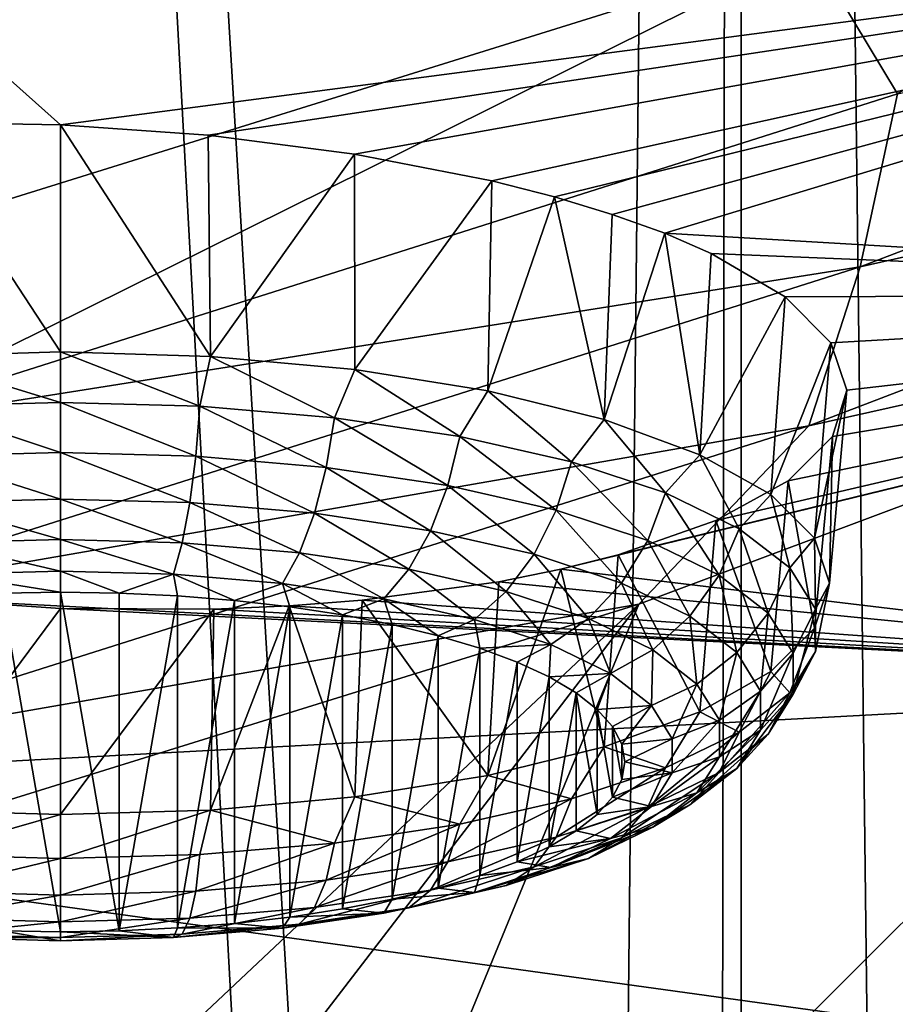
# Model space of a CAD drawing. Header units: millimetres. Extents: x -24 to 24, y 0 to 188.
# Tile 303 of 460: x 16.87 to 18.15, y 132.67 to 134.1. Entities that reach past the tile are written whole.
import ezdxf

# ---------------------------------------------------------------- set-up
doc = ezdxf.new("R2010")
doc.units = ezdxf.units.MM
doc.header["$LTSCALE"] = 58.620611
for name, color, linetype in [('194', 7, 'CONTINUOUS'), ('201', 7, 'CONTINUOUS'), ('216', 7, 'CONTINUOUS'), ('222', 7, 'CONTINUOUS'), ('279', 7, 'CONTINUOUS'), ('305', 7, 'CONTINUOUS'), ('306', 7, 'CONTINUOUS'), ('307', 7, 'CONTINUOUS'), ('308', 7, 'CONTINUOUS'), ('309', 7, 'CONTINUOUS'), ('31', 7, 'CONTINUOUS')]:
    doc.layers.add(name, color=color, linetype=linetype)

msp = doc.modelspace()

# ---------------------------------------------------------------- linework, layer by layer
at = {"layer": '194', "color": 7, "linetype": 'CONTINUOUS'}
for points in [[(17.7715, 133.2509, 218.463), (19.1335, 133.7606, 220.0795), (17.1778, 131.8074, 220.2099), (17.7715, 133.2509, 218.463)], [(17.1778, 131.8074, 220.2099), (19.1335, 133.7606, 220.0795), (17.8394, 132.0557, 220.9973), (17.1778, 131.8074, 220.2099)], [(17.8394, 132.0557, 220.9973), (19.1335, 133.7606, 220.0795), (18.4614, 132.3131, 221.8135), (17.8394, 132.0557, 220.9973)], [(16.2599, 132.7809, 216.9724), (17.7715, 133.2509, 218.463), (15.7417, 131.3404, 218.7287), (16.2599, 132.7809, 216.9724)], [(15.7417, 131.3404, 218.7287), (17.7715, 133.2509, 218.463), (16.4781, 131.5688, 219.4532), (15.7417, 131.3404, 218.7287)], [(16.4781, 131.5688, 219.4532), (17.7715, 133.2509, 218.463), (17.1778, 131.8074, 220.2099), (16.4781, 131.5688, 219.4532)]]:
    msp.add_3dface(points, dxfattribs=at)
at = {"layer": '201', "color": 7, "linetype": 'CONTINUOUS'}
for points in [[(19.3976, 134.7243, 219.6162), (18.1497, 133.9965, 218.2299), (18.0222, 134.2081, 217.979), (19.3976, 134.7243, 219.6162)], [(19.4732, 134.2708, 220.0072), (19.3932, 134.0364, 220.1356), (18.0951, 133.7439, 218.3361), (19.4732, 134.2708, 220.0072)], [(19.4732, 134.2708, 220.0072), (18.0951, 133.7439, 218.3361), (18.1497, 133.9965, 218.2299), (19.4732, 134.2708, 220.0072)], [(18.0222, 134.2081, 217.979), (16.6125, 133.509, 216.684), (16.4954, 133.7319, 216.4688), (18.0222, 134.2081, 217.979)], [(18.1497, 133.9965, 218.2299), (16.6125, 133.509, 216.684), (18.0222, 134.2081, 217.979), (18.1497, 133.9965, 218.2299)], [(19.3932, 134.0364, 220.1356), (19.1335, 133.7606, 220.0795), (18.0202, 133.5116, 218.4712), (19.3932, 134.0364, 220.1356)], [(19.3932, 134.0364, 220.1356), (18.0202, 133.5116, 218.4712), (18.0951, 133.7439, 218.3361), (19.3932, 134.0364, 220.1356)], [(18.1497, 133.9965, 218.2299), (18.0951, 133.7439, 218.3361), (16.6125, 133.509, 216.684), (18.1497, 133.9965, 218.2299)], [(19.1335, 133.7606, 220.0795), (17.7715, 133.2509, 218.463), (18.0202, 133.5116, 218.4712), (19.1335, 133.7606, 220.0795)], [(18.0951, 133.7439, 218.3361), (18.0202, 133.5116, 218.4712), (16.56, 133.2578, 216.7945), (18.0951, 133.7439, 218.3361)], [(18.0951, 133.7439, 218.3361), (16.56, 133.2578, 216.7945), (16.6125, 133.509, 216.684), (18.0951, 133.7439, 218.3361)], [(18.0202, 133.5116, 218.4712), (17.7715, 133.2509, 218.463), (16.4908, 133.0275, 216.9359), (18.0202, 133.5116, 218.4712)], [(18.0202, 133.5116, 218.4712), (16.4908, 133.0275, 216.9359), (16.56, 133.2578, 216.7945), (18.0202, 133.5116, 218.4712)], [(17.7715, 133.2509, 218.463), (16.2599, 132.7809, 216.9724), (16.4908, 133.0275, 216.9359), (17.7715, 133.2509, 218.463)]]:
    msp.add_3dface(points, dxfattribs=at)
at = {"layer": '216', "color": 7, "linetype": 'CONTINUOUS'}
for points in [[(19.231, 132.4983, 223.9827), (20.1478, 133.0575, 225.756), (17.4715, 131.5033, 225.6316), (19.231, 132.4983, 223.9827)], [(20.1478, 133.0575, 225.756), (17.9004, 131.7584, 226.4409), (17.4715, 131.5033, 225.6316), (20.1478, 133.0575, 225.756)], [(20.1478, 133.0575, 225.756), (18.2882, 132.0195, 227.2689), (17.9004, 131.7584, 226.4409), (20.1478, 133.0575, 225.756)]]:
    msp.add_3dface(points, dxfattribs=at)
at = {"layer": '222', "color": 7, "linetype": 'CONTINUOUS'}
msp.add_3dface([(18.0222, 134.2081, 217.979), (16.4954, 133.7319, 216.4688), (16.5529, 134.4869, 216.2879), (18.0222, 134.2081, 217.979)], dxfattribs=at)
at = {"layer": '279', "color": 7, "linetype": 'CONTINUOUS'}
for points in [[(19.4, 134.2764, 234.5759), (16.4686, 134.36, 234.5477), (16.926, 133.9515, 233.3368), (19.4, 134.2764, 234.5759)], [(16.926, 133.9515, 233.3368), (16.4686, 134.36, 234.5477), (16.7057, 133.9554, 233.3143), (16.926, 133.9515, 233.3368)], [(17.142, 133.936, 233.3194), (19.4, 134.2764, 234.5759), (16.926, 133.9515, 233.3368), (17.142, 133.936, 233.3194)], [(17.3558, 133.9084, 233.2614), (19.4, 134.2764, 234.5759), (17.142, 133.936, 233.3194), (17.3558, 133.9084, 233.2614)], [(17.5565, 133.8693, 233.1632), (19.4, 134.2764, 234.5759), (17.3558, 133.9084, 233.2614), (17.5565, 133.8693, 233.1632)], [(17.6481, 133.846, 233.1003), (19.4, 134.2764, 234.5759), (17.5565, 133.8693, 233.1632), (17.6481, 133.846, 233.1003)], [(17.7326, 133.8204, 233.0291), (19.4, 134.2764, 234.5759), (17.6481, 133.846, 233.1003), (17.7326, 133.8204, 233.0291)], [(17.8093, 133.7927, 232.9503), (19.4, 134.2764, 234.5759), (17.7326, 133.8204, 233.0291), (17.8093, 133.7927, 232.9503)], [(19.3066, 133.7046, 232.7623), (19.4, 134.2764, 234.5759), (17.8093, 133.7927, 232.9503), (19.3066, 133.7046, 232.7623)], [(17.8774, 133.7633, 232.8645), (19.3066, 133.7046, 232.7623), (17.8093, 133.7927, 232.9503), (17.8774, 133.7633, 232.8645)], [(17.9854, 133.6999, 232.6758), (19.3066, 133.7046, 232.7623), (17.8774, 133.7633, 232.8645), (17.9854, 133.6999, 232.6758)], [(19.0272, 133.1383, 230.9663), (19.3066, 133.7046, 232.7623), (17.6574, 133.3018, 231.4011), (19.0272, 133.1383, 230.9663)], [(17.6574, 133.3018, 231.4011), (19.3066, 133.7046, 232.7623), (17.7411, 133.3229, 231.4745), (17.6574, 133.3018, 231.4011)], [(17.7411, 133.3229, 231.4745), (19.3066, 133.7046, 232.7623), (17.8841, 133.3728, 231.6429), (17.7411, 133.3229, 231.4745)], [(17.8841, 133.3728, 231.6429), (19.3066, 133.7046, 232.7623), (17.9899, 133.4312, 231.8342), (17.8841, 133.3728, 231.6429)], [(18.0523, 133.6326, 232.4703), (19.3066, 133.7046, 232.7623), (17.9854, 133.6999, 232.6758), (18.0523, 133.6326, 232.4703)], [(17.9899, 133.4312, 231.8342), (19.3066, 133.7046, 232.7623), (18.0546, 133.4957, 232.0412), (17.9899, 133.4312, 231.8342)], [(18.0757, 133.5637, 232.256), (19.3066, 133.7046, 232.7623), (18.0523, 133.6326, 232.4703), (18.0757, 133.5637, 232.256)], [(18.0546, 133.4957, 232.0412), (19.3066, 133.7046, 232.7623), (18.0757, 133.5637, 232.256), (18.0546, 133.4957, 232.0412)], [(17.5666, 133.2836, 231.3356), (19.0272, 133.1383, 230.9663), (17.6574, 133.3018, 231.4011), (17.5666, 133.2836, 231.3356)], [(17.3671, 133.2567, 231.2315), (19.0272, 133.1383, 230.9663), (17.5666, 133.2836, 231.3356), (17.3671, 133.2567, 231.2315)], [(15.801, 132.9649, 230.1228), (19.0272, 133.1383, 230.9663), (16.7057, 133.2596, 231.1585), (15.801, 132.9649, 230.1228)], [(16.7057, 133.2596, 231.1585), (19.0272, 133.1383, 230.9663), (16.926, 133.2446, 231.1418), (16.7057, 133.2596, 231.1585)], [(17.2604, 133.2483, 231.1937), (19.0272, 133.1383, 230.9663), (17.3671, 133.2567, 231.2315), (17.2604, 133.2483, 231.1937)], [(16.926, 133.2446, 231.1418), (19.0272, 133.1383, 230.9663), (17.1503, 133.2435, 231.166), (16.926, 133.2446, 231.1418)], [(17.1503, 133.2435, 231.166), (19.0272, 133.1383, 230.9663), (17.2604, 133.2483, 231.1937), (17.1503, 133.2435, 231.166)], [(19.0272, 133.1383, 230.9663), (15.801, 132.9649, 230.1228), (18.5647, 132.583, 229.205), (19.0272, 133.1383, 230.9663)], [(18.5647, 132.583, 229.205), (15.801, 132.9649, 230.1228), (15.4437, 132.5662, 228.8732), (18.5647, 132.583, 229.205)]]:
    msp.add_3dface(points, dxfattribs=at)
at = {"layer": '305', "color": 7, "linetype": 'CONTINUOUS'}
for points in [[(17.142, 133.936, 233.3194), (16.926, 133.9515, 233.3368), (17.1453, 133.6129, 233.3898), (17.142, 133.936, 233.3194)], [(17.1453, 133.6129, 233.3898), (16.926, 133.9515, 233.3368), (16.926, 133.6194, 233.4104), (17.1453, 133.6129, 233.3898)], [(17.3558, 133.9084, 233.2614), (17.142, 133.936, 233.3194), (17.1453, 133.6129, 233.3898), (17.3558, 133.9084, 233.2614)], [(17.3561, 133.5937, 233.3288), (17.3558, 133.9084, 233.2614), (17.1453, 133.6129, 233.3898), (17.3561, 133.5937, 233.3288)], [(17.5565, 133.8693, 233.1632), (17.3558, 133.9084, 233.2614), (17.3561, 133.5937, 233.3288), (17.5565, 133.8693, 233.1632)], [(17.5505, 133.5624, 233.2297), (17.5565, 133.8693, 233.1632), (17.3561, 133.5937, 233.3288), (17.5505, 133.5624, 233.2297)], [(17.6481, 133.846, 233.1003), (17.5565, 133.8693, 233.1632), (17.5505, 133.5624, 233.2297), (17.6481, 133.846, 233.1003)], [(17.7208, 133.5204, 233.0964), (17.6481, 133.846, 233.1003), (17.5505, 133.5624, 233.2297), (17.7208, 133.5204, 233.0964)], [(17.7326, 133.8204, 233.0291), (17.6481, 133.846, 233.1003), (17.7208, 133.5204, 233.0964), (17.7326, 133.8204, 233.0291)], [(17.8093, 133.7927, 232.9503), (17.7326, 133.8204, 233.0291), (17.7208, 133.5204, 233.0964), (17.8093, 133.7927, 232.9503)], [(17.8606, 133.4692, 232.934), (17.8093, 133.7927, 232.9503), (17.7208, 133.5204, 233.0964), (17.8606, 133.4692, 232.934)], [(17.8774, 133.7633, 232.8645), (17.8093, 133.7927, 232.9503), (17.8606, 133.4692, 232.934), (17.8774, 133.7633, 232.8645)], [(17.9854, 133.6999, 232.6758), (17.8774, 133.7633, 232.8645), (17.8606, 133.4692, 232.934), (17.9854, 133.6999, 232.6758)], [(17.9644, 133.4108, 232.7487), (17.9854, 133.6999, 232.6758), (17.8606, 133.4692, 232.934), (17.9644, 133.4108, 232.7487)], [(18.0523, 133.6326, 232.4703), (17.9854, 133.6999, 232.6758), (17.9644, 133.4108, 232.7487), (18.0523, 133.6326, 232.4703)], [(18.0284, 133.3474, 232.5476), (18.0523, 133.6326, 232.4703), (17.9644, 133.4108, 232.7487), (18.0284, 133.3474, 232.5476)], [(18.0757, 133.5637, 232.256), (18.0523, 133.6326, 232.4703), (18.0284, 133.3474, 232.5476), (18.0757, 133.5637, 232.256)], [(18.05, 133.2814, 232.3385), (18.0757, 133.5637, 232.256), (18.0284, 133.3474, 232.5476), (18.05, 133.2814, 232.3385)], [(18.0546, 133.4957, 232.0412), (18.0757, 133.5637, 232.256), (18.05, 133.2814, 232.3385), (18.0546, 133.4957, 232.0412)], [(17.9899, 133.4312, 231.8342), (18.0546, 133.4957, 232.0412), (18.0284, 133.2155, 232.1293), (17.9899, 133.4312, 231.8342)], [(18.0284, 133.2155, 232.1293), (18.0546, 133.4957, 232.0412), (18.05, 133.2814, 232.3385), (18.0284, 133.2155, 232.1293)], [(17.8841, 133.3728, 231.6429), (17.9899, 133.4312, 231.8342), (17.9644, 133.1521, 231.9282), (17.8841, 133.3728, 231.6429)], [(17.9644, 133.1521, 231.9282), (17.9899, 133.4312, 231.8342), (18.0284, 133.2155, 232.1293), (17.9644, 133.1521, 231.9282)], [(17.7411, 133.3229, 231.4745), (17.8841, 133.3728, 231.6429), (17.8606, 133.0936, 231.7429), (17.7411, 133.3229, 231.4745)], [(17.8606, 133.0936, 231.7429), (17.8841, 133.3728, 231.6429), (17.9644, 133.1521, 231.9282), (17.8606, 133.0936, 231.7429)], [(17.6574, 133.3018, 231.4011), (17.7411, 133.3229, 231.4745), (17.7208, 133.0424, 231.5805), (17.6574, 133.3018, 231.4011)], [(17.7208, 133.0424, 231.5805), (17.7411, 133.3229, 231.4745), (17.8606, 133.0936, 231.7429), (17.7208, 133.0424, 231.5805)], [(17.5666, 133.2836, 231.3356), (17.6574, 133.3018, 231.4011), (17.5505, 133.0004, 231.4472), (17.5666, 133.2836, 231.3356)], [(17.5505, 133.0004, 231.4472), (17.6574, 133.3018, 231.4011), (17.7208, 133.0424, 231.5805), (17.5505, 133.0004, 231.4472)], [(17.3671, 133.2567, 231.2315), (17.5666, 133.2836, 231.3356), (17.5505, 133.0004, 231.4472), (17.3671, 133.2567, 231.2315)], [(17.2604, 133.2483, 231.1937), (17.3671, 133.2567, 231.2315), (17.3561, 132.9692, 231.3481), (17.2604, 133.2483, 231.1937)], [(17.3561, 132.9692, 231.3481), (17.3671, 133.2567, 231.2315), (17.5505, 133.0004, 231.4472), (17.3561, 132.9692, 231.3481)], [(16.926, 133.2446, 231.1418), (17.1503, 133.2435, 231.166), (16.926, 132.9434, 231.2665), (16.926, 133.2446, 231.1418)], [(16.926, 132.9434, 231.2665), (17.1503, 133.2435, 231.166), (17.1453, 132.9499, 231.2871), (16.926, 132.9434, 231.2665)], [(17.1503, 133.2435, 231.166), (17.2604, 133.2483, 231.1937), (17.1453, 132.9499, 231.2871), (17.1503, 133.2435, 231.166)], [(17.1453, 132.9499, 231.2871), (17.2604, 133.2483, 231.1937), (17.3561, 132.9692, 231.3481), (17.1453, 132.9499, 231.2871)]]:
    msp.add_3dface(points, dxfattribs=at)
at = {"layer": '306', "color": 7, "linetype": 'CONTINUOUS'}
for points in [[(17.1453, 133.6129, 233.3898), (16.926, 133.6194, 233.4104), (17.1297, 133.5401, 233.3994), (17.1453, 133.6129, 233.3898)], [(17.1297, 133.5401, 233.3994), (16.926, 133.6194, 233.4104), (16.926, 133.5457, 233.4174), (17.1297, 133.5401, 233.3994)], [(17.3264, 133.5232, 233.346), (17.1453, 133.6129, 233.3898), (17.1297, 133.5401, 233.3994), (17.3264, 133.5232, 233.346)], [(17.3561, 133.5937, 233.3288), (17.1453, 133.6129, 233.3898), (17.3264, 133.5232, 233.346), (17.3561, 133.5937, 233.3288)], [(17.5096, 133.4958, 233.259), (17.3561, 133.5937, 233.3288), (17.3264, 133.5232, 233.346), (17.5096, 133.4958, 233.259)], [(17.5505, 133.5624, 233.2297), (17.3561, 133.5937, 233.3288), (17.5096, 133.4958, 233.259), (17.5505, 133.5624, 233.2297)], [(17.6728, 133.4587, 233.1415), (17.5505, 133.5624, 233.2297), (17.5096, 133.4958, 233.259), (17.6728, 133.4587, 233.1415)], [(17.7208, 133.5204, 233.0964), (17.5505, 133.5624, 233.2297), (17.6728, 133.4587, 233.1415), (17.7208, 133.5204, 233.0964)], [(17.1297, 133.5401, 233.3994), (16.926, 133.5457, 233.4174), (17.1237, 133.467, 233.3886), (17.1297, 133.5401, 233.3994)], [(16.926, 133.5457, 233.4174), (16.926, 133.4725, 233.4061), (17.1237, 133.467, 233.3886), (16.926, 133.5457, 233.4174)], [(17.3146, 133.4507, 233.3368), (17.1297, 133.5401, 233.3994), (17.1237, 133.467, 233.3886), (17.3146, 133.4507, 233.3368)], [(17.3264, 133.5232, 233.346), (17.1297, 133.5401, 233.3994), (17.3146, 133.4507, 233.3368), (17.3264, 133.5232, 233.346)], [(17.4923, 133.4241, 233.2524), (17.3264, 133.5232, 233.346), (17.3146, 133.4507, 233.3368), (17.4923, 133.4241, 233.2524)], [(17.5096, 133.4958, 233.259), (17.3264, 133.5232, 233.346), (17.4923, 133.4241, 233.2524), (17.5096, 133.4958, 233.259)], [(17.8106, 133.4133, 232.9973), (17.7208, 133.5204, 233.0964), (17.6728, 133.4587, 233.1415), (17.8106, 133.4133, 232.9973)], [(17.8606, 133.4692, 232.934), (17.7208, 133.5204, 233.0964), (17.8106, 133.4133, 232.9973), (17.8606, 133.4692, 232.934)], [(17.6507, 133.3881, 233.1383), (17.5096, 133.4958, 233.259), (17.4923, 133.4241, 233.2524), (17.6507, 133.3881, 233.1383)], [(17.6728, 133.4587, 233.1415), (17.5096, 133.4958, 233.259), (17.6507, 133.3881, 233.1383), (17.6728, 133.4587, 233.1415)], [(17.1237, 133.467, 233.3886), (16.926, 133.4725, 233.4061), (17.1149, 133.3991, 233.3606), (17.1237, 133.467, 233.3886)], [(16.926, 133.4725, 233.4061), (16.926, 133.4043, 233.3772), (17.1149, 133.3991, 233.3606), (16.926, 133.4725, 233.4061)], [(17.2973, 133.3835, 233.3111), (17.1237, 133.467, 233.3886), (17.1149, 133.3991, 233.3606), (17.2973, 133.3835, 233.3111)], [(17.3146, 133.4507, 233.3368), (17.1237, 133.467, 233.3886), (17.2973, 133.3835, 233.3111), (17.3146, 133.4507, 233.3368)], [(17.9183, 133.361, 232.8314), (17.8606, 133.4692, 232.934), (17.8106, 133.4133, 232.9973), (17.9183, 133.361, 232.8314)], [(17.9644, 133.4108, 232.7487), (17.8606, 133.4692, 232.934), (17.9183, 133.361, 232.8314), (17.9644, 133.4108, 232.7487)], [(17.7845, 133.344, 232.9984), (17.6728, 133.4587, 233.1415), (17.6507, 133.3881, 233.1383), (17.7845, 133.344, 232.9984)], [(17.8106, 133.4133, 232.9973), (17.6728, 133.4587, 233.1415), (17.7845, 133.344, 232.9984), (17.8106, 133.4133, 232.9973)], [(17.467, 133.3581, 233.2304), (17.3146, 133.4507, 233.3368), (17.2973, 133.3835, 233.3111), (17.467, 133.3581, 233.2304)], [(17.4923, 133.4241, 233.2524), (17.3146, 133.4507, 233.3368), (17.467, 133.3581, 233.2304), (17.4923, 133.4241, 233.2524)], [(17.6184, 133.3237, 233.1214), (17.4923, 133.4241, 233.2524), (17.467, 133.3581, 233.2304), (17.6184, 133.3237, 233.1214)], [(17.6507, 133.3881, 233.1383), (17.4923, 133.4241, 233.2524), (17.6184, 133.3237, 233.1214), (17.6507, 133.3881, 233.1383)], [(17.889, 133.2933, 232.8375), (17.8106, 133.4133, 232.9973), (17.7845, 133.344, 232.9984), (17.889, 133.2933, 232.8375)], [(17.9183, 133.361, 232.8314), (17.8106, 133.4133, 232.9973), (17.889, 133.2933, 232.8375), (17.9183, 133.361, 232.8314)], [(17.9922, 133.3036, 232.6495), (17.9644, 133.4108, 232.7487), (17.9183, 133.361, 232.8314), (17.9922, 133.3036, 232.6495)], [(18.0284, 133.3474, 232.5476), (17.9644, 133.4108, 232.7487), (17.9922, 133.3036, 232.6495), (18.0284, 133.3474, 232.5476)], [(17.1149, 133.3991, 233.3606), (16.926, 133.4043, 233.3772), (17.1038, 133.3403, 233.3168), (17.1149, 133.3991, 233.3606)], [(16.926, 133.4043, 233.3772), (16.926, 133.3453, 233.3325), (17.1038, 133.3403, 233.3168), (16.926, 133.4043, 233.3772)], [(17.2754, 133.3256, 233.2703), (17.1149, 133.3991, 233.3606), (17.1038, 133.3403, 233.3168), (17.2754, 133.3256, 233.2703)], [(17.2973, 133.3835, 233.3111), (17.1149, 133.3991, 233.3606), (17.2754, 133.3256, 233.2703), (17.2973, 133.3835, 233.3111)], [(17.4352, 133.3017, 233.1944), (17.2973, 133.3835, 233.3111), (17.2754, 133.3256, 233.2703), (17.4352, 133.3017, 233.1944)], [(17.467, 133.3581, 233.2304), (17.2973, 133.3835, 233.3111), (17.4352, 133.3017, 233.1944), (17.467, 133.3581, 233.2304)], [(17.7461, 133.2815, 232.9878), (17.6507, 133.3881, 233.1383), (17.6184, 133.3237, 233.1214), (17.7461, 133.2815, 232.9878)], [(17.7845, 133.344, 232.9984), (17.6507, 133.3881, 233.1383), (17.7461, 133.2815, 232.9878), (17.7845, 133.344, 232.9984)], [(17.5777, 133.2694, 233.0918), (17.467, 133.3581, 233.2304), (17.4352, 133.3017, 233.1944), (17.5777, 133.2694, 233.0918)], [(17.6184, 133.3237, 233.1214), (17.467, 133.3581, 233.2304), (17.5777, 133.2694, 233.0918), (17.6184, 133.3237, 233.1214)], [(17.9607, 133.2376, 232.6609), (17.9183, 133.361, 232.8314), (17.889, 133.2933, 232.8375), (17.9607, 133.2376, 232.6609)], [(17.9922, 133.3036, 232.6495), (17.9183, 133.361, 232.8314), (17.9607, 133.2376, 232.6609), (17.9922, 133.3036, 232.6495)], [(16.926, 133.299, 233.2747), (17.0911, 133.2944, 233.2602), (16.926, 133.3453, 233.3325), (16.926, 133.299, 233.2747)], [(16.926, 133.3453, 233.3325), (17.0911, 133.2944, 233.2602), (17.1038, 133.3403, 233.3168), (16.926, 133.3453, 233.3325)], [(17.0911, 133.2944, 233.2602), (17.2505, 133.2807, 233.2169), (17.1038, 133.3403, 233.3168), (17.0911, 133.2944, 233.2602)], [(17.2505, 133.2807, 233.2169), (17.2754, 133.3256, 233.2703), (17.1038, 133.3403, 233.3168), (17.2505, 133.2807, 233.2169)], [(17.846, 133.2331, 232.834), (17.7845, 133.344, 232.9984), (17.7461, 133.2815, 232.9878), (17.846, 133.2331, 232.834)], [(17.889, 133.2933, 232.8375), (17.7845, 133.344, 232.9984), (17.846, 133.2331, 232.834), (17.889, 133.2933, 232.8375)], [(18.0298, 133.2432, 232.4578), (18.0284, 133.3474, 232.5476), (17.9922, 133.3036, 232.6495), (18.0298, 133.2432, 232.4578)], [(18.05, 133.2814, 232.3385), (18.0284, 133.3474, 232.5476), (18.0298, 133.2432, 232.4578), (18.05, 133.2814, 232.3385)], [(17.2505, 133.2807, 233.2169), (17.3989, 133.2585, 233.1464), (17.2754, 133.3256, 233.2703), (17.2505, 133.2807, 233.2169)], [(17.3989, 133.2585, 233.1464), (17.4352, 133.3017, 233.1944), (17.2754, 133.3256, 233.2703), (17.3989, 133.2585, 233.1464)], [(17.6979, 133.2297, 232.966), (17.6184, 133.3237, 233.1214), (17.5777, 133.2694, 233.0918), (17.6979, 133.2297, 232.966)], [(17.7461, 133.2815, 232.9878), (17.6184, 133.3237, 233.1214), (17.6979, 133.2297, 232.966), (17.7461, 133.2815, 232.9878)], [(16.926, 133.2684, 233.2077), (17.0118, 133.267, 233.2035), (16.926, 133.299, 233.2747), (16.926, 133.2684, 233.2077)], [(16.926, 133.299, 233.2747), (17.0118, 133.267, 233.2035), (17.0911, 133.2944, 233.2602), (16.926, 133.299, 233.2747)], [(17.0118, 133.267, 233.2035), (17.0971, 133.263, 233.1906), (17.0911, 133.2944, 233.2602), (17.0118, 133.267, 233.2035)], [(17.0971, 133.263, 233.1906), (17.1806, 133.2562, 233.1693), (17.0911, 133.2944, 233.2602), (17.0971, 133.263, 233.1906)], [(17.0911, 133.2944, 233.2602), (17.1806, 133.2562, 233.1693), (17.2505, 133.2807, 233.2169), (17.0911, 133.2944, 233.2602)], [(17.3989, 133.2585, 233.1464), (17.5312, 133.2285, 233.0512), (17.4352, 133.3017, 233.1944), (17.3989, 133.2585, 233.1464)], [(17.5312, 133.2285, 233.0512), (17.5777, 133.2694, 233.0918), (17.4352, 133.3017, 233.1944), (17.5312, 133.2285, 233.0512)], [(17.9145, 133.1799, 232.6654), (17.889, 133.2933, 232.8375), (17.846, 133.2331, 232.834), (17.9145, 133.1799, 232.6654)], [(17.9607, 133.2376, 232.6609), (17.889, 133.2933, 232.8375), (17.9145, 133.1799, 232.6654), (17.9607, 133.2376, 232.6609)], [(17.9971, 133.1789, 232.4748), (17.9922, 133.3036, 232.6495), (17.9607, 133.2376, 232.6609), (17.9971, 133.1789, 232.4748)], [(18.0298, 133.2432, 232.4578), (17.9922, 133.3036, 232.6495), (17.9971, 133.1789, 232.4748), (18.0298, 133.2432, 232.4578)], [(17.1806, 133.2562, 233.1693), (17.2613, 133.247, 233.1398), (17.2505, 133.2807, 233.2169), (17.1806, 133.2562, 233.1693)], [(17.2613, 133.247, 233.1398), (17.3383, 133.2352, 233.1025), (17.2505, 133.2807, 233.2169), (17.2613, 133.247, 233.1398)], [(17.2505, 133.2807, 233.2169), (17.3383, 133.2352, 233.1025), (17.3989, 133.2585, 233.1464), (17.2505, 133.2807, 233.2169)], [(17.7919, 133.1841, 232.8212), (17.7461, 133.2815, 232.9878), (17.6979, 133.2297, 232.966), (17.7919, 133.1841, 232.8212)], [(17.846, 133.2331, 232.834), (17.7461, 133.2815, 232.9878), (17.7919, 133.1841, 232.8212), (17.846, 133.2331, 232.834)], [(18.0284, 133.2155, 232.1293), (18.05, 133.2814, 232.3385), (18.0298, 133.1817, 232.2627), (18.0284, 133.2155, 232.1293)], [(18.0298, 133.1817, 232.2627), (18.05, 133.2814, 232.3385), (18.0298, 133.2432, 232.4578), (18.0298, 133.1817, 232.2627)], [(17.5312, 133.2285, 233.0512), (17.6428, 133.1916, 232.9343), (17.5777, 133.2694, 233.0918), (17.5312, 133.2285, 233.0512)], [(17.6428, 133.1916, 232.9343), (17.6979, 133.2297, 232.966), (17.5777, 133.2694, 233.0918), (17.6428, 133.1916, 232.9343)], [(17.3383, 133.2352, 233.1025), (17.4107, 133.221, 233.0576), (17.3989, 133.2585, 233.1464), (17.3383, 133.2352, 233.1025)], [(17.4107, 133.221, 233.0576), (17.4779, 133.2047, 233.0058), (17.3989, 133.2585, 233.1464), (17.4107, 133.221, 233.0576)], [(17.3989, 133.2585, 233.1464), (17.4779, 133.2047, 233.0058), (17.5312, 133.2285, 233.0512), (17.3989, 133.2585, 233.1464)], [(17.9493, 133.1238, 232.4876), (17.9607, 133.2376, 232.6609), (17.9145, 133.1799, 232.6654), (17.9493, 133.1238, 232.4876)], [(17.9971, 133.1789, 232.4748), (17.9607, 133.2376, 232.6609), (17.9493, 133.1238, 232.4876), (17.9971, 133.1789, 232.4748)], [(18.0298, 133.1817, 232.2627), (18.0298, 133.2432, 232.4578), (17.9971, 133.1192, 232.2855), (18.0298, 133.1817, 232.2627)], [(17.9971, 133.1192, 232.2855), (18.0298, 133.2432, 232.4578), (17.9971, 133.1789, 232.4748), (17.9971, 133.1192, 232.2855)], [(17.4779, 133.2047, 233.0058), (17.539, 133.1863, 232.9475), (17.5312, 133.2285, 233.0512), (17.4779, 133.2047, 233.0058)], [(17.5312, 133.2285, 233.0512), (17.539, 133.1863, 232.9475), (17.6428, 133.1916, 232.9343), (17.5312, 133.2285, 233.0512)], [(17.6428, 133.1916, 232.9343), (17.7301, 133.1493, 232.7999), (17.6979, 133.2297, 232.966), (17.6428, 133.1916, 232.9343)], [(17.7301, 133.1493, 232.7999), (17.7919, 133.1841, 232.8212), (17.6979, 133.2297, 232.966), (17.7301, 133.1493, 232.7999)], [(17.8564, 133.134, 232.6625), (17.846, 133.2331, 232.834), (17.7919, 133.1841, 232.8212), (17.8564, 133.134, 232.6625)], [(17.9145, 133.1799, 232.6654), (17.846, 133.2331, 232.834), (17.8564, 133.134, 232.6625), (17.9145, 133.1799, 232.6654)], [(17.9644, 133.1521, 231.9282), (18.0284, 133.2155, 232.1293), (17.9922, 133.1212, 232.0709), (17.9644, 133.1521, 231.9282)], [(17.9922, 133.1212, 232.0709), (18.0284, 133.2155, 232.1293), (18.0298, 133.1817, 232.2627), (17.9922, 133.1212, 232.0709)], [(17.539, 133.1863, 232.9475), (17.5934, 133.1661, 232.8835), (17.6428, 133.1916, 232.9343), (17.539, 133.1863, 232.9475)], [(17.5934, 133.1661, 232.8835), (17.6405, 133.1443, 232.8144), (17.6428, 133.1916, 232.9343), (17.5934, 133.1661, 232.8835)], [(17.6428, 133.1916, 232.9343), (17.6405, 133.1443, 232.8144), (17.7301, 133.1493, 232.7999), (17.6428, 133.1916, 232.9343)], [(17.7301, 133.1493, 232.7999), (17.79, 133.1028, 232.6525), (17.7919, 133.1841, 232.8212), (17.7301, 133.1493, 232.7999)], [(17.79, 133.1028, 232.6525), (17.8564, 133.134, 232.6625), (17.7919, 133.1841, 232.8212), (17.79, 133.1028, 232.6525)], [(17.8892, 133.0813, 232.4951), (17.9145, 133.1799, 232.6654), (17.8564, 133.134, 232.6625), (17.8892, 133.0813, 232.4951)], [(17.9493, 133.1238, 232.4876), (17.9145, 133.1799, 232.6654), (17.8892, 133.0813, 232.4951), (17.9493, 133.1238, 232.4876)], [(17.9971, 133.1192, 232.2855), (17.9971, 133.1789, 232.4748), (17.9493, 133.0668, 232.3067), (17.9971, 133.1192, 232.2855)], [(17.9493, 133.0668, 232.3067), (17.9971, 133.1789, 232.4748), (17.9493, 133.1238, 232.4876), (17.9493, 133.0668, 232.3067)], [(17.9922, 133.1212, 232.0709), (18.0298, 133.1817, 232.2627), (17.9607, 133.0606, 232.0994), (17.9922, 133.1212, 232.0709)], [(17.9607, 133.0606, 232.0994), (18.0298, 133.1817, 232.2627), (17.9971, 133.1192, 232.2855), (17.9607, 133.0606, 232.0994)], [(17.6405, 133.1443, 232.8144), (17.6797, 133.1212, 232.741), (17.7301, 133.1493, 232.7999), (17.6405, 133.1443, 232.8144)], [(17.6797, 133.1212, 232.741), (17.7107, 133.0969, 232.6641), (17.7301, 133.1493, 232.7999), (17.6797, 133.1212, 232.741)], [(17.7301, 133.1493, 232.7999), (17.7107, 133.0969, 232.6641), (17.79, 133.1028, 232.6525), (17.7301, 133.1493, 232.7999)], [(17.8606, 133.0936, 231.7429), (17.9644, 133.1521, 231.9282), (17.9183, 133.0638, 231.889), (17.8606, 133.0936, 231.7429)], [(17.9183, 133.0638, 231.889), (17.9644, 133.1521, 231.9282), (17.9922, 133.1212, 232.0709), (17.9183, 133.0638, 231.889)], [(17.79, 133.1028, 232.6525), (17.8204, 133.0538, 232.4971), (17.8564, 133.134, 232.6625), (17.79, 133.1028, 232.6525)], [(17.8204, 133.0538, 232.4971), (17.8892, 133.0813, 232.4951), (17.8564, 133.134, 232.6625), (17.8204, 133.0538, 232.4971)], [(17.9183, 133.0638, 231.889), (17.9922, 133.1212, 232.0709), (17.889, 133.0049, 231.9229), (17.9183, 133.0638, 231.889)], [(17.889, 133.0049, 231.9229), (17.9922, 133.1212, 232.0709), (17.9607, 133.0606, 232.0994), (17.889, 133.0049, 231.9229)], [(17.9493, 133.0668, 232.3067), (17.9493, 133.1238, 232.4876), (17.8892, 133.0276, 232.3249), (17.9493, 133.0668, 232.3067)], [(17.8892, 133.0276, 232.3249), (17.9493, 133.1238, 232.4876), (17.8892, 133.0813, 232.4951), (17.8892, 133.0276, 232.3249)], [(17.9607, 133.0606, 232.0994), (17.9971, 133.1192, 232.2855), (17.9145, 133.0107, 232.1289), (17.9607, 133.0606, 232.0994)], [(17.9145, 133.0107, 232.1289), (17.9971, 133.1192, 232.2855), (17.9493, 133.0668, 232.3067), (17.9145, 133.0107, 232.1289)], [(17.7107, 133.0969, 232.6641), (17.7331, 133.0718, 232.5845), (17.79, 133.1028, 232.6525), (17.7107, 133.0969, 232.6641)], [(17.7208, 133.0424, 231.5805), (17.8606, 133.0936, 231.7429), (17.8106, 133.0115, 231.7231), (17.7208, 133.0424, 231.5805)], [(17.7331, 133.0718, 232.5845), (17.7466, 133.0462, 232.5031), (17.79, 133.1028, 232.6525), (17.7331, 133.0718, 232.5845)], [(17.79, 133.1028, 232.6525), (17.7466, 133.0462, 232.5031), (17.8204, 133.0538, 232.4971), (17.79, 133.1028, 232.6525)], [(17.8106, 133.0115, 231.7231), (17.8606, 133.0936, 231.7429), (17.9183, 133.0638, 231.889), (17.8106, 133.0115, 231.7231)], [(17.8204, 133.0538, 232.4971), (17.8204, 133.004, 232.339), (17.8892, 133.0813, 232.4951), (17.8204, 133.0538, 232.4971)], [(17.8204, 133.004, 232.339), (17.8892, 133.0276, 232.3249), (17.8892, 133.0813, 232.4951), (17.8204, 133.004, 232.339)], [(17.8106, 133.0115, 231.7231), (17.9183, 133.0638, 231.889), (17.7845, 132.9541, 231.7619), (17.8106, 133.0115, 231.7231)], [(17.7845, 132.9541, 231.7619), (17.9183, 133.0638, 231.889), (17.889, 133.0049, 231.9229), (17.7845, 132.9541, 231.7619)], [(17.9145, 133.0107, 232.1289), (17.9493, 133.0668, 232.3067), (17.8564, 132.9748, 232.1576), (17.9145, 133.0107, 232.1289)], [(17.8564, 132.9748, 232.1576), (17.9493, 133.0668, 232.3067), (17.8892, 133.0276, 232.3249), (17.8564, 132.9748, 232.1576)], [(17.7466, 133.0462, 232.5031), (17.7511, 133.0202, 232.4208), (17.8204, 133.0538, 232.4971), (17.7466, 133.0462, 232.5031)], [(17.8204, 133.0538, 232.4971), (17.7511, 133.0202, 232.4208), (17.8204, 133.004, 232.339), (17.8204, 133.0538, 232.4971)], [(17.889, 133.0049, 231.9229), (17.9607, 133.0606, 232.0994), (17.846, 132.9576, 231.9603), (17.889, 133.0049, 231.9229)], [(17.846, 132.9576, 231.9603), (17.9607, 133.0606, 232.0994), (17.9145, 133.0107, 232.1289), (17.846, 132.9576, 231.9603)], [(17.5505, 133.0004, 231.4472), (17.7208, 133.0424, 231.5805), (17.6728, 132.9661, 231.579), (17.5505, 133.0004, 231.4472)], [(17.6728, 132.9661, 231.579), (17.7208, 133.0424, 231.5805), (17.8106, 133.0115, 231.7231), (17.6728, 132.9661, 231.579)], [(17.7511, 133.0202, 232.4208), (17.7466, 132.9943, 232.3385), (17.8204, 133.004, 232.339), (17.7511, 133.0202, 232.4208)], [(17.8204, 133.004, 232.339), (17.79, 132.955, 232.1836), (17.8892, 133.0276, 232.3249), (17.8204, 133.004, 232.339)], [(17.79, 132.955, 232.1836), (17.8564, 132.9748, 232.1576), (17.8892, 133.0276, 232.3249), (17.79, 132.955, 232.1836)], [(17.6728, 132.9661, 231.579), (17.8106, 133.0115, 231.7231), (17.6507, 132.91, 231.622), (17.6728, 132.9661, 231.579)], [(17.6507, 132.91, 231.622), (17.8106, 133.0115, 231.7231), (17.7845, 132.9541, 231.7619), (17.6507, 132.91, 231.622)], [(17.7845, 132.9541, 231.7619), (17.889, 133.0049, 231.9229), (17.7461, 132.9091, 231.8065), (17.7845, 132.9541, 231.7619)], [(17.7461, 132.9091, 231.8065), (17.889, 133.0049, 231.9229), (17.846, 132.9576, 231.9603), (17.7461, 132.9091, 231.8065)], [(17.846, 132.9576, 231.9603), (17.9145, 133.0107, 232.1289), (17.7919, 132.9248, 231.9988), (17.846, 132.9576, 231.9603)], [(17.7919, 132.9248, 231.9988), (17.9145, 133.0107, 232.1289), (17.8564, 132.9748, 232.1576), (17.7919, 132.9248, 231.9988)], [(17.3561, 132.9692, 231.3481), (17.5505, 133.0004, 231.4472), (17.5096, 132.929, 231.4614), (17.3561, 132.9692, 231.3481)], [(17.5096, 132.929, 231.4614), (17.5505, 133.0004, 231.4472), (17.6728, 132.9661, 231.579), (17.5096, 132.929, 231.4614)], [(17.7466, 132.9943, 232.3385), (17.7331, 132.9686, 232.2571), (17.8204, 133.004, 232.339), (17.7466, 132.9943, 232.3385)], [(17.8204, 133.004, 232.339), (17.7331, 132.9686, 232.2571), (17.79, 132.955, 232.1836), (17.8204, 133.004, 232.339)], [(17.1453, 132.9499, 231.2871), (17.3561, 132.9692, 231.3481), (17.3264, 132.9016, 231.3744), (17.1453, 132.9499, 231.2871)], [(17.3264, 132.9016, 231.3744), (17.3561, 132.9692, 231.3481), (17.5096, 132.929, 231.4614), (17.3264, 132.9016, 231.3744)], [(17.5096, 132.929, 231.4614), (17.6728, 132.9661, 231.579), (17.4923, 132.8741, 231.5079), (17.5096, 132.929, 231.4614)], [(17.4923, 132.8741, 231.5079), (17.6728, 132.9661, 231.579), (17.6507, 132.91, 231.622), (17.4923, 132.8741, 231.5079)], [(17.7331, 132.9686, 232.2571), (17.7107, 132.9435, 232.1775), (17.79, 132.955, 232.1836), (17.7331, 132.9686, 232.2571)], [(17.79, 132.955, 232.1836), (17.7301, 132.9085, 232.0362), (17.8564, 132.9748, 232.1576), (17.79, 132.955, 232.1836)], [(17.7301, 132.9085, 232.0362), (17.7919, 132.9248, 231.9988), (17.8564, 132.9748, 232.1576), (17.7301, 132.9085, 232.0362)], [(16.926, 132.9434, 231.2665), (17.1453, 132.9499, 231.2871), (16.926, 132.8791, 231.303), (16.926, 132.9434, 231.2665)], [(16.926, 132.8791, 231.303), (17.1453, 132.9499, 231.2871), (17.1297, 132.8848, 231.321), (16.926, 132.8791, 231.303)], [(17.1297, 132.8848, 231.321), (17.1453, 132.9499, 231.2871), (17.3264, 132.9016, 231.3744), (17.1297, 132.8848, 231.321)], [(17.6507, 132.91, 231.622), (17.7845, 132.9541, 231.7619), (17.6184, 132.8669, 231.6728), (17.6507, 132.91, 231.622)], [(17.6184, 132.8669, 231.6728), (17.7845, 132.9541, 231.7619), (17.7461, 132.9091, 231.8065), (17.6184, 132.8669, 231.6728)], [(17.7107, 132.9435, 232.1775), (17.6797, 132.9193, 232.1006), (17.79, 132.955, 232.1836), (17.7107, 132.9435, 232.1775)], [(17.79, 132.955, 232.1836), (17.6797, 132.9193, 232.1006), (17.7301, 132.9085, 232.0362), (17.79, 132.955, 232.1836)], [(17.7461, 132.9091, 231.8065), (17.846, 132.9576, 231.9603), (17.6979, 132.8791, 231.8541), (17.7461, 132.9091, 231.8065)], [(17.6979, 132.8791, 231.8541), (17.846, 132.9576, 231.9603), (17.7919, 132.9248, 231.9988), (17.6979, 132.8791, 231.8541)], [(17.3264, 132.9016, 231.3744), (17.5096, 132.929, 231.4614), (17.3146, 132.8474, 231.4235), (17.3264, 132.9016, 231.3744)], [(17.3146, 132.8474, 231.4235), (17.5096, 132.929, 231.4614), (17.4923, 132.8741, 231.5079), (17.3146, 132.8474, 231.4235)], [(17.6797, 132.9193, 232.1006), (17.6405, 132.8961, 232.0272), (17.7301, 132.9085, 232.0362), (17.6797, 132.9193, 232.1006)], [(17.7301, 132.9085, 232.0362), (17.6428, 132.8661, 231.9018), (17.7919, 132.9248, 231.9988), (17.7301, 132.9085, 232.0362)], [(17.6428, 132.8661, 231.9018), (17.6979, 132.8791, 231.8541), (17.7919, 132.9248, 231.9988), (17.6428, 132.8661, 231.9018)], [(17.4923, 132.8741, 231.5079), (17.6507, 132.91, 231.622), (17.467, 132.8326, 231.5638), (17.4923, 132.8741, 231.5079)], [(17.467, 132.8326, 231.5638), (17.6507, 132.91, 231.622), (17.6184, 132.8669, 231.6728), (17.467, 132.8326, 231.5638)], [(17.6184, 132.8669, 231.6728), (17.7461, 132.9091, 231.8065), (17.5777, 132.8395, 231.7283), (17.6184, 132.8669, 231.6728)], [(17.5777, 132.8395, 231.7283), (17.7461, 132.9091, 231.8065), (17.6979, 132.8791, 231.8541), (17.5777, 132.8395, 231.7283)], [(17.6405, 132.8961, 232.0272), (17.5934, 132.8744, 231.9581), (17.7301, 132.9085, 232.0362), (17.6405, 132.8961, 232.0272)], [(17.7301, 132.9085, 232.0362), (17.5934, 132.8744, 231.9581), (17.6428, 132.8661, 231.9018), (17.7301, 132.9085, 232.0362)], [(17.1297, 132.8848, 231.321), (17.3264, 132.9016, 231.3744), (17.1237, 132.8311, 231.3717), (17.1297, 132.8848, 231.321)], [(17.1237, 132.8311, 231.3717), (17.3264, 132.9016, 231.3744), (17.3146, 132.8474, 231.4235), (17.1237, 132.8311, 231.3717)], [(16.926, 132.8791, 231.303), (17.1297, 132.8848, 231.321), (16.926, 132.8256, 231.3543), (16.926, 132.8791, 231.303)], [(16.926, 132.8256, 231.3543), (17.1297, 132.8848, 231.321), (17.1237, 132.8311, 231.3717), (16.926, 132.8256, 231.3543)], [(17.6428, 132.8661, 231.9018), (17.5312, 132.8293, 231.785), (17.6979, 132.8791, 231.8541), (17.6428, 132.8661, 231.9018)], [(17.5312, 132.8293, 231.785), (17.5777, 132.8395, 231.7283), (17.6979, 132.8791, 231.8541), (17.5312, 132.8293, 231.785)], [(17.3146, 132.8474, 231.4235), (17.4923, 132.8741, 231.5079), (17.2973, 132.8072, 231.4832), (17.3146, 132.8474, 231.4235)], [(17.2973, 132.8072, 231.4832), (17.4923, 132.8741, 231.5079), (17.467, 132.8326, 231.5638), (17.2973, 132.8072, 231.4832)], [(17.467, 132.8326, 231.5638), (17.6184, 132.8669, 231.6728), (17.4352, 132.8071, 231.6257), (17.467, 132.8326, 231.5638)], [(17.4352, 132.8071, 231.6257), (17.6184, 132.8669, 231.6728), (17.5777, 132.8395, 231.7283), (17.4352, 132.8071, 231.6257)], [(17.6428, 132.8661, 231.9018), (17.539, 132.8542, 231.8941), (17.5312, 132.8293, 231.785), (17.6428, 132.8661, 231.9018)], [(17.5934, 132.8744, 231.9581), (17.539, 132.8542, 231.8941), (17.6428, 132.8661, 231.9018), (17.5934, 132.8744, 231.9581)], [(17.1237, 132.8311, 231.3717), (17.3146, 132.8474, 231.4235), (17.1149, 132.7916, 231.4337), (17.1237, 132.8311, 231.3717)], [(17.1149, 132.7916, 231.4337), (17.3146, 132.8474, 231.4235), (17.2973, 132.8072, 231.4832), (17.1149, 132.7916, 231.4337)], [(17.539, 132.8542, 231.8941), (17.4779, 132.8358, 231.8358), (17.5312, 132.8293, 231.785), (17.539, 132.8542, 231.8941)], [(17.2973, 132.8072, 231.4832), (17.467, 132.8326, 231.5638), (17.2754, 132.7832, 231.5498), (17.2973, 132.8072, 231.4832)], [(17.2754, 132.7832, 231.5498), (17.467, 132.8326, 231.5638), (17.4352, 132.8071, 231.6257), (17.2754, 132.7832, 231.5498)], [(17.5312, 132.8293, 231.785), (17.3989, 132.7992, 231.6897), (17.5777, 132.8395, 231.7283), (17.5312, 132.8293, 231.785)], [(17.3989, 132.7992, 231.6897), (17.4352, 132.8071, 231.6257), (17.5777, 132.8395, 231.7283), (17.3989, 132.7992, 231.6897)], [(17.4779, 132.8358, 231.8358), (17.4108, 132.8195, 231.784), (17.5312, 132.8293, 231.785), (17.4779, 132.8358, 231.8358)], [(16.926, 132.8256, 231.3543), (17.1237, 132.8311, 231.3717), (16.926, 132.7863, 231.417), (16.926, 132.8256, 231.3543)], [(16.926, 132.7863, 231.417), (17.1237, 132.8311, 231.3717), (17.1149, 132.7916, 231.4337), (16.926, 132.7863, 231.417)], [(17.4108, 132.8195, 231.784), (17.3383, 132.8053, 231.7392), (17.3989, 132.7992, 231.6897), (17.4108, 132.8195, 231.784)], [(17.5312, 132.8293, 231.785), (17.4108, 132.8195, 231.784), (17.3989, 132.7992, 231.6897), (17.5312, 132.8293, 231.785)], [(17.1149, 132.7916, 231.4337), (17.2973, 132.8072, 231.4832), (17.1038, 132.7685, 231.5032), (17.1149, 132.7916, 231.4337)], [(17.1038, 132.7685, 231.5032), (17.2973, 132.8072, 231.4832), (17.2754, 132.7832, 231.5498), (17.1038, 132.7685, 231.5032)], [(17.3989, 132.7992, 231.6897), (17.2505, 132.777, 231.6193), (17.4352, 132.8071, 231.6257), (17.3989, 132.7992, 231.6897)], [(17.2505, 132.777, 231.6193), (17.2754, 132.7832, 231.5498), (17.4352, 132.8071, 231.6257), (17.2505, 132.777, 231.6193)], [(17.3383, 132.8053, 231.7392), (17.2613, 132.7935, 231.7018), (17.3989, 132.7992, 231.6897), (17.3383, 132.8053, 231.7392)], [(16.926, 132.7863, 231.417), (17.1149, 132.7916, 231.4337), (16.926, 132.7635, 231.4875), (16.926, 132.7863, 231.417)], [(16.926, 132.7635, 231.4875), (17.1149, 132.7916, 231.4337), (17.1038, 132.7685, 231.5032), (16.926, 132.7635, 231.4875)], [(17.2613, 132.7935, 231.7018), (17.1806, 132.7842, 231.6723), (17.2505, 132.777, 231.6193), (17.2613, 132.7935, 231.7018)], [(17.3989, 132.7992, 231.6897), (17.2613, 132.7935, 231.7018), (17.2505, 132.777, 231.6193), (17.3989, 132.7992, 231.6897)], [(17.0971, 132.7775, 231.651), (17.0118, 132.7735, 231.6382), (17.0911, 132.7634, 231.576), (17.0971, 132.7775, 231.651)], [(17.2505, 132.777, 231.6193), (17.0911, 132.7634, 231.576), (17.2754, 132.7832, 231.5498), (17.2505, 132.777, 231.6193)], [(17.0911, 132.7634, 231.576), (17.1038, 132.7685, 231.5032), (17.2754, 132.7832, 231.5498), (17.0911, 132.7634, 231.576)], [(17.2505, 132.777, 231.6193), (17.0971, 132.7775, 231.651), (17.0911, 132.7634, 231.576), (17.2505, 132.777, 231.6193)], [(17.1806, 132.7842, 231.6723), (17.0971, 132.7775, 231.651), (17.2505, 132.777, 231.6193), (17.1806, 132.7842, 231.6723)], [(17.0118, 132.7735, 231.6382), (16.926, 132.7721, 231.6339), (17.0911, 132.7634, 231.576), (17.0118, 132.7735, 231.6382)], [(17.0911, 132.7634, 231.576), (16.926, 132.7721, 231.6339), (16.926, 132.7588, 231.5614), (17.0911, 132.7634, 231.576)], [(17.0911, 132.7634, 231.576), (16.926, 132.7588, 231.5614), (17.1038, 132.7685, 231.5032), (17.0911, 132.7634, 231.576)], [(16.926, 132.7588, 231.5614), (16.926, 132.7635, 231.4875), (17.1038, 132.7685, 231.5032), (16.926, 132.7588, 231.5614)]]:
    msp.add_3dface(points, dxfattribs=at)
at = {"layer": '307', "color": 7, "linetype": 'CONTINUOUS'}
for points in [[(16.926, 132.7721, 231.6339), (16.926, 133.2684, 233.2077), (16.8402, 133.267, 233.2035), (16.926, 132.7721, 231.6339)], [(16.8402, 132.7735, 231.6382), (16.926, 132.7721, 231.6339), (16.8402, 133.267, 233.2035), (16.8402, 132.7735, 231.6382)], [(16.926, 132.7721, 231.6339), (17.0118, 132.7735, 231.6382), (16.926, 133.2684, 233.2077), (16.926, 132.7721, 231.6339)], [(17.0118, 132.7735, 231.6382), (17.0118, 133.267, 233.2035), (16.926, 133.2684, 233.2077), (17.0118, 132.7735, 231.6382)], [(17.0118, 132.7735, 231.6382), (17.0971, 133.263, 233.1906), (17.0118, 133.267, 233.2035), (17.0118, 132.7735, 231.6382)], [(17.0118, 132.7735, 231.6382), (17.0971, 132.7775, 231.651), (17.0971, 133.263, 233.1906), (17.0118, 132.7735, 231.6382)], [(17.0971, 132.7775, 231.651), (17.1806, 133.2562, 233.1693), (17.0971, 133.263, 233.1906), (17.0971, 132.7775, 231.651)], [(17.0971, 132.7775, 231.651), (17.1806, 132.7842, 231.6723), (17.1806, 133.2562, 233.1693), (17.0971, 132.7775, 231.651)], [(17.1806, 132.7842, 231.6723), (17.2613, 133.247, 233.1398), (17.1806, 133.2562, 233.1693), (17.1806, 132.7842, 231.6723)], [(17.1806, 132.7842, 231.6723), (17.2613, 132.7935, 231.7018), (17.2613, 133.247, 233.1398), (17.1806, 132.7842, 231.6723)], [(17.2613, 132.7935, 231.7018), (17.3383, 133.2352, 233.1025), (17.2613, 133.247, 233.1398), (17.2613, 132.7935, 231.7018)], [(17.2613, 132.7935, 231.7018), (17.3383, 132.8053, 231.7392), (17.3383, 133.2352, 233.1025), (17.2613, 132.7935, 231.7018)], [(17.3383, 132.8053, 231.7392), (17.4107, 133.221, 233.0576), (17.3383, 133.2352, 233.1025), (17.3383, 132.8053, 231.7392)], [(17.3383, 132.8053, 231.7392), (17.4108, 132.8195, 231.784), (17.4107, 133.221, 233.0576), (17.3383, 132.8053, 231.7392)], [(17.4108, 132.8195, 231.784), (17.4779, 133.2047, 233.0058), (17.4107, 133.221, 233.0576), (17.4108, 132.8195, 231.784)], [(17.4108, 132.8195, 231.784), (17.4779, 132.8358, 231.8358), (17.4779, 133.2047, 233.0058), (17.4108, 132.8195, 231.784)], [(17.4779, 132.8358, 231.8358), (17.539, 133.1863, 232.9475), (17.4779, 133.2047, 233.0058), (17.4779, 132.8358, 231.8358)], [(17.4779, 132.8358, 231.8358), (17.539, 132.8542, 231.8941), (17.539, 133.1863, 232.9475), (17.4779, 132.8358, 231.8358)], [(17.539, 132.8542, 231.8941), (17.5934, 133.1661, 232.8835), (17.539, 133.1863, 232.9475), (17.539, 132.8542, 231.8941)], [(17.539, 132.8542, 231.8941), (17.5934, 132.8744, 231.9581), (17.5934, 133.1661, 232.8835), (17.539, 132.8542, 231.8941)], [(17.5934, 132.8744, 231.9581), (17.6405, 133.1443, 232.8144), (17.5934, 133.1661, 232.8835), (17.5934, 132.8744, 231.9581)], [(17.5934, 132.8744, 231.9581), (17.6405, 132.8961, 232.0272), (17.6405, 133.1443, 232.8144), (17.5934, 132.8744, 231.9581)], [(17.6405, 132.8961, 232.0272), (17.6797, 133.1212, 232.741), (17.6405, 133.1443, 232.8144), (17.6405, 132.8961, 232.0272)], [(17.6405, 132.8961, 232.0272), (17.6797, 132.9193, 232.1006), (17.6797, 133.1212, 232.741), (17.6405, 132.8961, 232.0272)], [(17.6797, 132.9193, 232.1006), (17.7107, 132.9435, 232.1775), (17.6797, 133.1212, 232.741), (17.6797, 132.9193, 232.1006)], [(17.7107, 132.9435, 232.1775), (17.7107, 133.0969, 232.6641), (17.6797, 133.1212, 232.741), (17.7107, 132.9435, 232.1775)], [(17.7107, 132.9435, 232.1775), (17.7331, 132.9686, 232.2571), (17.7107, 133.0969, 232.6641), (17.7107, 132.9435, 232.1775)], [(17.7331, 132.9686, 232.2571), (17.7331, 133.0718, 232.5845), (17.7107, 133.0969, 232.6641), (17.7331, 132.9686, 232.2571)], [(17.7331, 132.9686, 232.2571), (17.7466, 132.9943, 232.3385), (17.7331, 133.0718, 232.5845), (17.7331, 132.9686, 232.2571)], [(17.7466, 132.9943, 232.3385), (17.7466, 133.0462, 232.5031), (17.7331, 133.0718, 232.5845), (17.7466, 132.9943, 232.3385)], [(17.7466, 132.9943, 232.3385), (17.7511, 133.0202, 232.4208), (17.7466, 133.0462, 232.5031), (17.7466, 132.9943, 232.3385)]]:
    msp.add_3dface(points, dxfattribs=at)
at = {"layer": '308', "color": 7, "linetype": 'CONTINUOUS'}
for points in [[(16.926, 133.5457, 233.4174), (16.926, 133.6194, 233.4104), (16.7068, 133.6129, 233.3898), (16.926, 133.5457, 233.4174)], [(16.926, 133.5457, 233.4174), (16.7068, 133.6129, 233.3898), (16.7223, 133.5401, 233.3994), (16.926, 133.5457, 233.4174)], [(16.926, 133.4725, 233.4061), (16.926, 133.5457, 233.4174), (16.7223, 133.5401, 233.3994), (16.926, 133.4725, 233.4061)], [(16.926, 133.4725, 233.4061), (16.7223, 133.5401, 233.3994), (16.7284, 133.467, 233.3886), (16.926, 133.4725, 233.4061)], [(16.926, 133.4043, 233.3772), (16.926, 133.4725, 233.4061), (16.7284, 133.467, 233.3886), (16.926, 133.4043, 233.3772)], [(16.926, 133.4043, 233.3772), (16.7284, 133.467, 233.3886), (16.7372, 133.3991, 233.3606), (16.926, 133.4043, 233.3772)], [(16.926, 133.3453, 233.3325), (16.926, 133.4043, 233.3772), (16.7372, 133.3991, 233.3606), (16.926, 133.3453, 233.3325)], [(16.926, 133.3453, 233.3325), (16.7372, 133.3991, 233.3606), (16.7483, 133.3403, 233.3168), (16.926, 133.3453, 233.3325)], [(16.926, 133.299, 233.2747), (16.926, 133.3453, 233.3325), (16.7483, 133.3403, 233.3168), (16.926, 133.299, 233.2747)], [(16.761, 133.2944, 233.2602), (16.926, 133.299, 233.2747), (16.7483, 133.3403, 233.3168), (16.761, 133.2944, 233.2602)], [(16.926, 133.2684, 233.2077), (16.926, 133.299, 233.2747), (16.761, 133.2944, 233.2602), (16.926, 133.2684, 233.2077)], [(16.8402, 133.267, 233.2035), (16.926, 133.2684, 233.2077), (16.761, 133.2944, 233.2602), (16.8402, 133.267, 233.2035)], [(16.7068, 132.9499, 231.2871), (16.926, 132.9434, 231.2665), (16.7223, 132.8848, 231.321), (16.7068, 132.9499, 231.2871)], [(16.926, 132.9434, 231.2665), (16.926, 132.8791, 231.303), (16.7223, 132.8848, 231.321), (16.926, 132.9434, 231.2665)], [(16.7223, 132.8848, 231.321), (16.926, 132.8791, 231.303), (16.7284, 132.8311, 231.3717), (16.7223, 132.8848, 231.321)], [(16.926, 132.8791, 231.303), (16.926, 132.8256, 231.3543), (16.7284, 132.8311, 231.3717), (16.926, 132.8791, 231.303)], [(16.7284, 132.8311, 231.3717), (16.926, 132.8256, 231.3543), (16.7372, 132.7916, 231.4337), (16.7284, 132.8311, 231.3717)], [(16.926, 132.8256, 231.3543), (16.926, 132.7863, 231.417), (16.7372, 132.7916, 231.4337), (16.926, 132.8256, 231.3543)], [(16.7372, 132.7916, 231.4337), (16.926, 132.7863, 231.417), (16.7483, 132.7685, 231.5032), (16.7372, 132.7916, 231.4337)], [(16.926, 132.7863, 231.417), (16.926, 132.7635, 231.4875), (16.7483, 132.7685, 231.5032), (16.926, 132.7863, 231.417)], [(16.926, 132.7635, 231.4875), (16.761, 132.7634, 231.576), (16.7483, 132.7685, 231.5032), (16.926, 132.7635, 231.4875)], [(16.926, 132.7588, 231.5614), (16.8402, 132.7735, 231.6382), (16.761, 132.7634, 231.576), (16.926, 132.7588, 231.5614)], [(16.926, 132.7635, 231.4875), (16.926, 132.7588, 231.5614), (16.761, 132.7634, 231.576), (16.926, 132.7635, 231.4875)], [(16.926, 132.7588, 231.5614), (16.926, 132.7721, 231.6339), (16.8402, 132.7735, 231.6382), (16.926, 132.7588, 231.5614)]]:
    msp.add_3dface(points, dxfattribs=at)
at = {"layer": '309', "color": 7, "linetype": 'CONTINUOUS'}
for points in [[(16.926, 133.9515, 233.3368), (16.7057, 133.9554, 233.3143), (16.926, 133.6194, 233.4104), (16.926, 133.9515, 233.3368)], [(16.926, 133.6194, 233.4104), (16.7057, 133.9554, 233.3143), (16.7068, 133.6129, 233.3898), (16.926, 133.6194, 233.4104)], [(16.7057, 133.2596, 231.1585), (16.926, 133.2446, 231.1418), (16.7068, 132.9499, 231.2871), (16.7057, 133.2596, 231.1585)], [(16.926, 133.2446, 231.1418), (16.926, 132.9434, 231.2665), (16.7068, 132.9499, 231.2871), (16.926, 133.2446, 231.1418)]]:
    msp.add_3dface(points, dxfattribs=at)
at = {"layer": '31', "color": 7, "linetype": 'CONTINUOUS'}
for points in [[(17.7319, 122.485, 16.5422), (17.8757, 122.3884, 16.3866), (16.3371, 148, 17.921), (17.7319, 122.485, 16.5422)], [(16.3371, 148, 17.921), (17.8757, 122.3884, 16.3866), (17.921, 148, 16.3371), (16.3371, 148, 17.921)], [(17.1677, 122.8131, 17.1269), (17.186, 122.8037, 17.1086), (16.3371, 148, 17.921), (17.1677, 122.8131, 17.1269)], [(16.5818, 123.0803, 17.6948), (17.1677, 122.8131, 17.1269), (16.3371, 148, 17.921), (16.5818, 123.0803, 17.6948)], [(17.186, 122.8037, 17.1086), (17.7319, 122.485, 16.5422), (16.3371, 148, 17.921), (17.186, 122.8037, 17.1086)], [(17.921, 0.5, -16.3371), (16.3371, 0.5, -17.921), (17.921, 148, -16.3371), (17.921, 0.5, -16.3371)], [(17.921, 148, -16.3371), (16.3371, 0.5, -17.921), (16.3371, 148, -17.921), (17.921, 148, -16.3371)], [(17.8757, 122.3884, 16.3866), (18.2308, 122.1239, 15.9906), (17.921, 148, 16.3371), (17.8757, 122.3884, 16.3866)], [(18.9921, 121.3877, 15.0785), (19.0175, 121.3576, 15.0465), (17.921, 148, 16.3371), (18.9921, 121.3877, 15.0785)], [(18.6582, 121.7459, 15.4898), (18.9921, 121.3877, 15.0785), (17.921, 148, 16.3371), (18.6582, 121.7459, 15.4898)], [(19.0175, 121.3576, 15.0465), (19.3332, 120.9422, 14.6386), (17.921, 148, 16.3371), (19.0175, 121.3576, 15.0465)], [(17.921, 148, 16.3371), (19.3332, 120.9422, 14.6386), (19.3519, 148, 14.6139), (17.921, 148, 16.3371)], [(18.4811, 121.9117, 15.7006), (18.6582, 121.7459, 15.4898), (17.921, 148, 16.3371), (18.4811, 121.9117, 15.7006)], [(18.2308, 122.1239, 15.9906), (18.4811, 121.9117, 15.7006), (17.921, 148, 16.3371), (18.2308, 122.1239, 15.9906)], [(19.3519, 0.5, -14.6139), (17.921, 0.5, -16.3371), (19.3519, 148, -14.6139), (19.3519, 0.5, -14.6139)], [(19.3519, 148, -14.6139), (17.921, 0.5, -16.3371), (17.921, 148, -16.3371), (19.3519, 148, -14.6139)]]:
    msp.add_3dface(points, dxfattribs=at)

doc.saveas('drawing.dxf')
